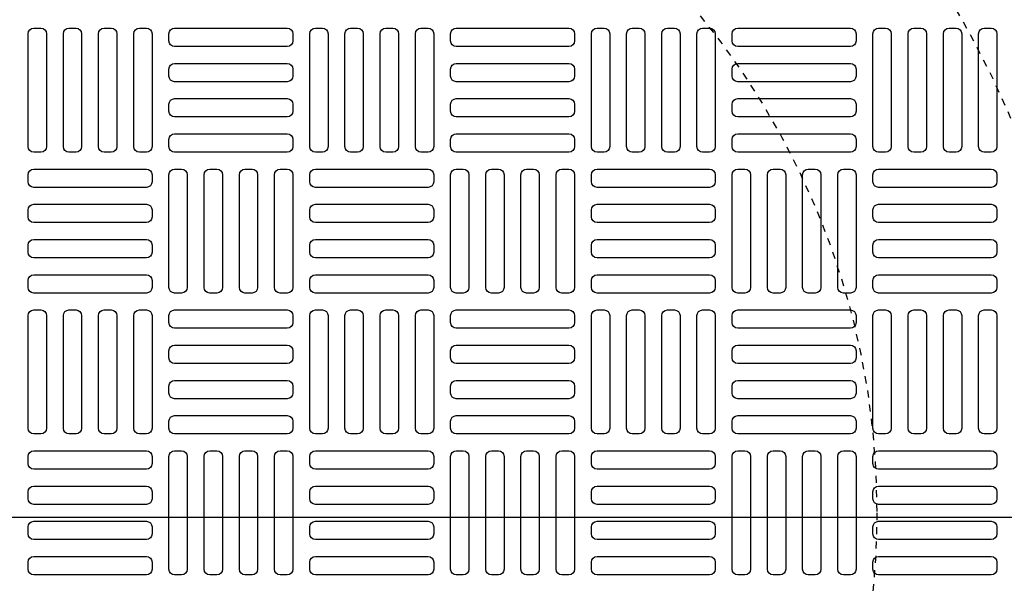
# Model space of a CAD drawing. Extents: x -285 to 5863, y 308 to 3178.
# Tile 471 of 622: x 1870 to 1884, y 1397 to 1405. Entities that reach past the tile are written whole.
import ezdxf

# ---------------------------------------------------------------- set-up
doc = ezdxf.new("R2010")
doc.units = 0
doc.header["$MEASUREMENT"] = 0
doc.linetypes.add('HIDDEN2', pattern=[0.28125, 0.1875, -0.09375])
doc.layers.get('DEFPOINTS').update_dxf_attribs({"linetype": 'CONTINUOUS'})
doc.layers.add('FREEZE-LINES', color=8, linetype='CONTINUOUS', plot=False)
for name, color, linetype in [('TANK-MANHOLE-COVER-40', 2, 'CONTINUOUS'), ('TANK-MANHOLE-COVER-HATCH-40', 252, 'CONTINUOUS'), ('TANK-SLOPE', 3, 'CONTINUOUS')]:
    doc.layers.add(name, color=color, linetype=linetype)

msp = doc.modelspace()

# ---------------------------------------------------------------- linework, layer by layer
at = {"layer": 'DEFPOINTS', "color": 8, "linetype": 'HIDDEN2', "ltscale": 0.125}
msp.add_circle((1871.12893, 1398.08307), 14, dxfattribs=at)
msp.add_circle((1871.12893, 1398.08307), 14, dxfattribs=at)
msp.add_circle((1871.12893, 1398.08307), 14, dxfattribs=at)
msp.add_circle((1871.12893, 1398.08307), 14, dxfattribs=at)
at = {"layer": 'DEFPOINTS', "color": 8, "linetype": 'HIDDEN2', "ltscale": 0.5}
msp.add_circle((1871.12893, 1398.08307), 11, dxfattribs=at)
msp.add_circle((1871.12893, 1398.08307), 11, dxfattribs=at)
msp.add_circle((1871.12893, 1398.08307), 11, dxfattribs=at)
msp.add_circle((1871.12893, 1398.08307), 11, dxfattribs=at)
at = {"layer": 'FREEZE-LINES', "linetype": 'Continuous'}
msp.add_line((2220, 1398.01839), (1176, 1398.01839), dxfattribs=at)
at = {"layer": 'TANK-MANHOLE-COVER-40', "color": 4, "linetype": 'Continuous'}
msp.add_circle((1871.1297, 1398.08307), 22.63902, dxfattribs=at)
at = {"layer": 'TANK-MANHOLE-COVER-40', "color": 1, "linetype": 'Continuous'}
msp.add_circle((1871.1297, 1398.08307), 22.44094, dxfattribs=at)
at = {"layer": 'TANK-MANHOLE-COVER-40', "color": 2, "linetype": 'Continuous'}
msp.add_circle((1871.1297, 1398.08307), 21.65354, dxfattribs=at)
at = {"layer": 'TANK-MANHOLE-COVER-HATCH-40', "linetype": 'Continuous', "flags": 128}
for points in [[(1870.3423, 1403.12244, -0.41421356), (1870.26356, 1403.20118), (1870.26356, 1404.77598, -0.41421356), (1870.3423, 1404.85472), (1870.44072, 1404.85472, -0.41421356), (1870.51946, 1404.77598), (1870.51946, 1403.20118, -0.41421356), (1870.44072, 1403.12244)], [(1870.83443, 1403.12244, -0.41421356), (1870.75568, 1403.20118), (1870.75568, 1404.77598, -0.41421356), (1870.83443, 1404.85472), (1870.93285, 1404.85472, -0.41421356), (1871.01159, 1404.77598), (1871.01159, 1403.20118, -0.41421356), (1870.93285, 1403.12244)], [(1871.32655, 1403.12244, -0.41421356), (1871.24781, 1403.20118), (1871.24781, 1404.77598, -0.41421356), (1871.32655, 1404.85472), (1871.42498, 1404.85472, -0.41421356), (1871.50372, 1404.77598), (1871.50372, 1403.20118, -0.41421356), (1871.42498, 1403.12244)], [(1871.81868, 1403.12244, -0.41421356), (1871.73994, 1403.20118), (1871.73994, 1404.77598, -0.41421356), (1871.81868, 1404.85472), (1871.9171, 1404.85472, -0.41421356), (1871.99584, 1404.77598), (1871.99584, 1403.20118, -0.41421356), (1871.9171, 1403.12244)], [(1873.96435, 1404.67756, -0.41421356), (1873.88561, 1404.59882), (1872.3108, 1404.59882, -0.41421356), (1872.23206, 1404.67756), (1872.23206, 1404.77598, -0.41421356), (1872.3108, 1404.85472), (1873.88561, 1404.85472, -0.41421356), (1873.96435, 1404.77598)], [(1874.27931, 1403.12244, -0.41421356), (1874.20057, 1403.20118), (1874.20057, 1404.77598, -0.41421356), (1874.27931, 1404.85472), (1874.37773, 1404.85472, -0.41421356), (1874.45647, 1404.77598), (1874.45647, 1403.20118, -0.41421356), (1874.37773, 1403.12244)], [(1874.77143, 1403.12244, -0.41421356), (1874.69269, 1403.20118), (1874.69269, 1404.77598, -0.41421356), (1874.77143, 1404.85472), (1874.86986, 1404.85472, -0.41421356), (1874.9486, 1404.77598), (1874.9486, 1403.20118, -0.41421356), (1874.86986, 1403.12244)], [(1875.26356, 1403.12244, -0.41421356), (1875.18482, 1403.20118), (1875.18482, 1404.77598, -0.41421356), (1875.26356, 1404.85472), (1875.36198, 1404.85472, -0.41421356), (1875.44072, 1404.77598), (1875.44072, 1403.20118, -0.41421356), (1875.36198, 1403.12244)], [(1875.75568, 1403.12244, -0.41421356), (1875.67694, 1403.20118), (1875.67694, 1404.77598, -0.41421356), (1875.75568, 1404.85472), (1875.85411, 1404.85472, -0.41421356), (1875.93285, 1404.77598), (1875.93285, 1403.20118, -0.41421356), (1875.85411, 1403.12244)], [(1877.90135, 1404.67756, -0.41421356), (1877.82261, 1404.59882), (1876.24781, 1404.59882, -0.41421356), (1876.16907, 1404.67756), (1876.16907, 1404.77598, -0.41421356), (1876.24781, 1404.85472), (1877.82261, 1404.85472, -0.41421356), (1877.90135, 1404.77598)], [(1878.21631, 1403.12244, -0.41421356), (1878.13757, 1403.20118), (1878.13757, 1404.77598, -0.41421356), (1878.21631, 1404.85472), (1878.31474, 1404.85472, -0.41421356), (1878.39348, 1404.77598), (1878.39348, 1403.20118, -0.41421356), (1878.31474, 1403.12244)], [(1878.70844, 1403.12244, -0.41421356), (1878.6297, 1403.20118), (1878.6297, 1404.77598, -0.41421356), (1878.70844, 1404.85472), (1878.80687, 1404.85472, -0.41421356), (1878.88561, 1404.77598), (1878.88561, 1403.20118, -0.41421356), (1878.80687, 1403.12244)], [(1879.20057, 1403.12244, -0.41421356), (1879.12183, 1403.20118), (1879.12183, 1404.77598, -0.41421356), (1879.20057, 1404.85472), (1879.29899, 1404.85472, -0.41421356), (1879.37773, 1404.77598), (1879.37773, 1403.20118, -0.41421356), (1879.29899, 1403.12244)], [(1879.69269, 1403.12244, -0.41421356), (1879.61395, 1403.20118), (1879.61395, 1404.77598, -0.41421356), (1879.69269, 1404.85472), (1879.79112, 1404.85472, -0.41421356), (1879.86986, 1404.77598), (1879.86986, 1403.20118, -0.41421356), (1879.79112, 1403.12244)], [(1881.83836, 1404.67756, -0.41421356), (1881.75962, 1404.59882), (1880.18482, 1404.59882, -0.41421356), (1880.10608, 1404.67756), (1880.10608, 1404.77598, -0.41421356), (1880.18482, 1404.85472), (1881.75962, 1404.85472, -0.41421356), (1881.83836, 1404.77598)], [(1882.15332, 1403.12244, -0.41421356), (1882.07458, 1403.20118), (1882.07458, 1404.77598, -0.41421356), (1882.15332, 1404.85472), (1882.25175, 1404.85472, -0.41421356), (1882.33049, 1404.77598), (1882.33049, 1403.20118, -0.41421356), (1882.25175, 1403.12244)], [(1882.64545, 1403.12244, -0.41421356), (1882.56671, 1403.20118), (1882.56671, 1404.77598, -0.41421356), (1882.64545, 1404.85472), (1882.74387, 1404.85472, -0.41421356), (1882.82261, 1404.77598), (1882.82261, 1403.20118, -0.41421356), (1882.74387, 1403.12244)], [(1883.13757, 1403.12244, -0.41421356), (1883.05883, 1403.20118), (1883.05883, 1404.77598, -0.41421356), (1883.13757, 1404.85472), (1883.236, 1404.85472, -0.41421356), (1883.31474, 1404.77598), (1883.31474, 1403.20118, -0.41421356), (1883.236, 1403.12244)], [(1883.6297, 1403.12244, -0.41421356), (1883.55096, 1403.20118), (1883.55096, 1404.77598, -0.41421356), (1883.6297, 1404.85472), (1883.72813, 1404.85472, -0.41421356), (1883.80687, 1404.77598), (1883.80687, 1403.20118, -0.41421356), (1883.72813, 1403.12244)], [(1873.96435, 1404.18543, -0.41421356), (1873.88561, 1404.10669), (1872.3108, 1404.10669, -0.41421356), (1872.23206, 1404.18543), (1872.23206, 1404.28385, -0.41421356), (1872.3108, 1404.36259), (1873.88561, 1404.36259, -0.41421356), (1873.96435, 1404.28385)], [(1877.90135, 1404.18543, -0.41421356), (1877.82261, 1404.10669), (1876.24781, 1404.10669, -0.41421356), (1876.16907, 1404.18543), (1876.16907, 1404.28385, -0.41421356), (1876.24781, 1404.36259), (1877.82261, 1404.36259, -0.41421356), (1877.90135, 1404.28385)], [(1881.83836, 1404.18543, -0.41421356), (1881.75962, 1404.10669), (1880.18482, 1404.10669, -0.41421356), (1880.10608, 1404.18543), (1880.10608, 1404.28385, -0.41421356), (1880.18482, 1404.36259), (1881.75962, 1404.36259, -0.41421356), (1881.83836, 1404.28385)], [(1873.96435, 1403.6933, -0.41421356), (1873.88561, 1403.61456), (1872.3108, 1403.61456, -0.41421356), (1872.23206, 1403.6933), (1872.23206, 1403.79173, -0.41421356), (1872.3108, 1403.87047), (1873.88561, 1403.87047, -0.41421356), (1873.96435, 1403.79173)], [(1877.90135, 1403.6933, -0.41421356), (1877.82261, 1403.61456), (1876.24781, 1403.61456, -0.41421356), (1876.16907, 1403.6933), (1876.16907, 1403.79173, -0.41421356), (1876.24781, 1403.87047), (1877.82261, 1403.87047, -0.41421356), (1877.90135, 1403.79173)], [(1881.83836, 1403.6933, -0.41421356), (1881.75962, 1403.61456), (1880.18482, 1403.61456, -0.41421356), (1880.10608, 1403.6933), (1880.10608, 1403.79173, -0.41421356), (1880.18482, 1403.87047), (1881.75962, 1403.87047, -0.41421356), (1881.83836, 1403.79173)], [(1873.96435, 1403.20118, -0.41421356), (1873.88561, 1403.12244), (1872.3108, 1403.12244, -0.41421356), (1872.23206, 1403.20118), (1872.23206, 1403.2996, -0.41421356), (1872.3108, 1403.37834), (1873.88561, 1403.37834, -0.41421356), (1873.96435, 1403.2996)], [(1877.90135, 1403.20118, -0.41421356), (1877.82261, 1403.12244), (1876.24781, 1403.12244, -0.41421356), (1876.16907, 1403.20118), (1876.16907, 1403.2996, -0.41421356), (1876.24781, 1403.37834), (1877.82261, 1403.37834, -0.41421356), (1877.90135, 1403.2996)], [(1881.83836, 1403.20118, -0.41421356), (1881.75962, 1403.12244), (1880.18482, 1403.12244, -0.41421356), (1880.10608, 1403.20118), (1880.10608, 1403.2996, -0.41421356), (1880.18482, 1403.37834), (1881.75962, 1403.37834, -0.41421356), (1881.83836, 1403.2996)], [(1870.26356, 1402.80748, -0.41421356), (1870.3423, 1402.88622), (1871.9171, 1402.88622, -0.41421356), (1871.99584, 1402.80748), (1871.99584, 1402.70905, -0.41421356), (1871.9171, 1402.63031), (1870.3423, 1402.63031, -0.41421356), (1870.26356, 1402.70905)], [(1872.3108, 1401.15393, -0.41421356), (1872.23206, 1401.23267), (1872.23206, 1402.80748, -0.41421356), (1872.3108, 1402.88622), (1872.40923, 1402.88622, -0.41421356), (1872.48797, 1402.80748), (1872.48797, 1401.23267, -0.41421356), (1872.40923, 1401.15393)], [(1872.80293, 1401.15393, -0.41421356), (1872.72419, 1401.23267), (1872.72419, 1402.80748, -0.41421356), (1872.80293, 1402.88622), (1872.90135, 1402.88622, -0.41421356), (1872.98009, 1402.80748), (1872.98009, 1401.23267, -0.41421356), (1872.90135, 1401.15393)], [(1873.29506, 1401.15393, -0.41421356), (1873.21631, 1401.23267), (1873.21631, 1402.80748, -0.41421356), (1873.29506, 1402.88622), (1873.39348, 1402.88622, -0.41421356), (1873.47222, 1402.80748), (1873.47222, 1401.23267, -0.41421356), (1873.39348, 1401.15393)], [(1873.78718, 1401.15393, -0.41421356), (1873.70844, 1401.23267), (1873.70844, 1402.80748, -0.41421356), (1873.78718, 1402.88622), (1873.88561, 1402.88622, -0.41421356), (1873.96435, 1402.80748), (1873.96435, 1401.23267, -0.41421356), (1873.88561, 1401.15393)], [(1874.20057, 1402.80748, -0.41421356), (1874.27931, 1402.88622), (1875.85411, 1402.88622, -0.41421356), (1875.93285, 1402.80748), (1875.93285, 1402.70905, -0.41421356), (1875.85411, 1402.63031), (1874.27931, 1402.63031, -0.41421356), (1874.20057, 1402.70905)], [(1876.24781, 1401.15393, -0.41421356), (1876.16907, 1401.23267), (1876.16907, 1402.80748, -0.41421356), (1876.24781, 1402.88622), (1876.34624, 1402.88622, -0.41421356), (1876.42498, 1402.80748), (1876.42498, 1401.23267, -0.41421356), (1876.34624, 1401.15393)], [(1876.73994, 1401.15393, -0.41421356), (1876.6612, 1401.23267), (1876.6612, 1402.80748, -0.41421356), (1876.73994, 1402.88622), (1876.83836, 1402.88622, -0.41421356), (1876.9171, 1402.80748), (1876.9171, 1401.23267, -0.41421356), (1876.83836, 1401.15393)], [(1877.23206, 1401.15393, -0.41421356), (1877.15332, 1401.23267), (1877.15332, 1402.80748, -0.41421356), (1877.23206, 1402.88622), (1877.33049, 1402.88622, -0.41421356), (1877.40923, 1402.80748), (1877.40923, 1401.23267, -0.41421356), (1877.33049, 1401.15393)], [(1877.72419, 1401.15393, -0.41421356), (1877.64545, 1401.23267), (1877.64545, 1402.80748, -0.41421356), (1877.72419, 1402.88622), (1877.82261, 1402.88622, -0.41421356), (1877.90135, 1402.80748), (1877.90135, 1401.23267, -0.41421356), (1877.82261, 1401.15393)], [(1878.13757, 1402.80748, -0.41421356), (1878.21631, 1402.88622), (1879.79112, 1402.88622, -0.41421356), (1879.86986, 1402.80748), (1879.86986, 1402.70905, -0.41421356), (1879.79112, 1402.63031), (1878.21631, 1402.63031, -0.41421356), (1878.13757, 1402.70905)], [(1880.18482, 1401.15393, -0.41421356), (1880.10608, 1401.23267), (1880.10608, 1402.80748, -0.41421356), (1880.18482, 1402.88622), (1880.28324, 1402.88622, -0.41421356), (1880.36198, 1402.80748), (1880.36198, 1401.23267, -0.41421356), (1880.28324, 1401.15393)], [(1880.67694, 1401.15393, -0.41421356), (1880.5982, 1401.23267), (1880.5982, 1402.80748, -0.41421356), (1880.67694, 1402.88622), (1880.77537, 1402.88622, -0.41421356), (1880.85411, 1402.80748), (1880.85411, 1401.23267, -0.41421356), (1880.77537, 1401.15393)], [(1881.16907, 1401.15393, -0.41421356), (1881.09033, 1401.23267), (1881.09033, 1402.80748, -0.41421356), (1881.16907, 1402.88622), (1881.2675, 1402.88622, -0.41421356), (1881.34624, 1402.80748), (1881.34624, 1401.23267, -0.41421356), (1881.2675, 1401.15393)], [(1881.6612, 1401.15393, -0.41421356), (1881.58246, 1401.23267), (1881.58246, 1402.80748, -0.41421356), (1881.6612, 1402.88622), (1881.75962, 1402.88622, -0.41421356), (1881.83836, 1402.80748), (1881.83836, 1401.23267, -0.41421356), (1881.75962, 1401.15393)], [(1882.07458, 1402.80748, -0.41421356), (1882.15332, 1402.88622), (1883.72813, 1402.88622, -0.41421356), (1883.80687, 1402.80748), (1883.80687, 1402.70905, -0.41421356), (1883.72813, 1402.63031), (1882.15332, 1402.63031, -0.41421356), (1882.07458, 1402.70905)], [(1870.26356, 1402.31535, -0.41421356), (1870.3423, 1402.39409), (1871.9171, 1402.39409, -0.41421356), (1871.99584, 1402.31535), (1871.99584, 1402.21693, -0.41421356), (1871.9171, 1402.13819), (1870.3423, 1402.13819, -0.41421356), (1870.26356, 1402.21693)], [(1874.20057, 1402.31535, -0.41421356), (1874.27931, 1402.39409), (1875.85411, 1402.39409, -0.41421356), (1875.93285, 1402.31535), (1875.93285, 1402.21693, -0.41421356), (1875.85411, 1402.13819), (1874.27931, 1402.13819, -0.41421356), (1874.20057, 1402.21693)], [(1878.13757, 1402.31535, -0.41421356), (1878.21631, 1402.39409), (1879.79112, 1402.39409, -0.41421356), (1879.86986, 1402.31535), (1879.86986, 1402.21693, -0.41421356), (1879.79112, 1402.13819), (1878.21631, 1402.13819, -0.41421356), (1878.13757, 1402.21693)], [(1882.07458, 1402.31535, -0.41421356), (1882.15332, 1402.39409), (1883.72813, 1402.39409, -0.41421356), (1883.80687, 1402.31535), (1883.80687, 1402.21693, -0.41421356), (1883.72813, 1402.13819), (1882.15332, 1402.13819, -0.41421356), (1882.07458, 1402.21693)], [(1870.26356, 1401.82322, -0.41421356), (1870.3423, 1401.90197), (1871.9171, 1401.90197, -0.41421356), (1871.99584, 1401.82322), (1871.99584, 1401.7248, -0.41421356), (1871.9171, 1401.64606), (1870.3423, 1401.64606, -0.41421356), (1870.26356, 1401.7248)], [(1874.20057, 1401.82322, -0.41421356), (1874.27931, 1401.90197), (1875.85411, 1401.90197, -0.41421356), (1875.93285, 1401.82322), (1875.93285, 1401.7248, -0.41421356), (1875.85411, 1401.64606), (1874.27931, 1401.64606, -0.41421356), (1874.20057, 1401.7248)], [(1878.13757, 1401.82322, -0.41421356), (1878.21631, 1401.90197), (1879.79112, 1401.90197, -0.41421356), (1879.86986, 1401.82322), (1879.86986, 1401.7248, -0.41421356), (1879.79112, 1401.64606), (1878.21631, 1401.64606, -0.41421356), (1878.13757, 1401.7248)], [(1882.07458, 1401.82322, -0.41421356), (1882.15332, 1401.90197), (1883.72813, 1401.90197, -0.41421356), (1883.80687, 1401.82322), (1883.80687, 1401.7248, -0.41421356), (1883.72813, 1401.64606), (1882.15332, 1401.64606, -0.41421356), (1882.07458, 1401.7248)], [(1870.26356, 1401.3311, -0.41421356), (1870.3423, 1401.40984), (1871.9171, 1401.40984, -0.41421356), (1871.99584, 1401.3311), (1871.99584, 1401.23267, -0.41421356), (1871.9171, 1401.15393), (1870.3423, 1401.15393, -0.41421356), (1870.26356, 1401.23267)], [(1874.20057, 1401.3311, -0.41421356), (1874.27931, 1401.40984), (1875.85411, 1401.40984, -0.41421356), (1875.93285, 1401.3311), (1875.93285, 1401.23267, -0.41421356), (1875.85411, 1401.15393), (1874.27931, 1401.15393, -0.41421356), (1874.20057, 1401.23267)], [(1878.13757, 1401.3311, -0.41421356), (1878.21631, 1401.40984), (1879.79112, 1401.40984, -0.41421356), (1879.86986, 1401.3311), (1879.86986, 1401.23267, -0.41421356), (1879.79112, 1401.15393), (1878.21631, 1401.15393, -0.41421356), (1878.13757, 1401.23267)], [(1882.07458, 1401.3311, -0.41421356), (1882.15332, 1401.40984), (1883.72813, 1401.40984, -0.41421356), (1883.80687, 1401.3311), (1883.80687, 1401.23267, -0.41421356), (1883.72813, 1401.15393), (1882.15332, 1401.15393, -0.41421356), (1882.07458, 1401.23267)], [(1870.3423, 1399.18543, -0.41421356), (1870.26356, 1399.26417), (1870.26356, 1400.83897, -0.41421356), (1870.3423, 1400.91771), (1870.44072, 1400.91771, -0.41421356), (1870.51946, 1400.83897), (1870.51946, 1399.26417, -0.41421356), (1870.44072, 1399.18543)], [(1870.83443, 1399.18543, -0.41421356), (1870.75568, 1399.26417), (1870.75568, 1400.83897, -0.41421356), (1870.83443, 1400.91771), (1870.93285, 1400.91771, -0.41421356), (1871.01159, 1400.83897), (1871.01159, 1399.26417, -0.41421356), (1870.93285, 1399.18543)], [(1871.32655, 1399.18543, -0.41421356), (1871.24781, 1399.26417), (1871.24781, 1400.83897, -0.41421356), (1871.32655, 1400.91771), (1871.42498, 1400.91771, -0.41421356), (1871.50372, 1400.83897), (1871.50372, 1399.26417, -0.41421356), (1871.42498, 1399.18543)], [(1871.81868, 1399.18543, -0.41421356), (1871.73994, 1399.26417), (1871.73994, 1400.83897, -0.41421356), (1871.81868, 1400.91771), (1871.9171, 1400.91771, -0.41421356), (1871.99584, 1400.83897), (1871.99584, 1399.26417, -0.41421356), (1871.9171, 1399.18543)], [(1873.96435, 1400.74055, -0.41421356), (1873.88561, 1400.66181), (1872.3108, 1400.66181, -0.41421356), (1872.23206, 1400.74055), (1872.23206, 1400.83897, -0.41421356), (1872.3108, 1400.91771), (1873.88561, 1400.91771, -0.41421356), (1873.96435, 1400.83897)], [(1874.27931, 1399.18543, -0.41421356), (1874.20057, 1399.26417), (1874.20057, 1400.83897, -0.41421356), (1874.27931, 1400.91771), (1874.37773, 1400.91771, -0.41421356), (1874.45647, 1400.83897), (1874.45647, 1399.26417, -0.41421356), (1874.37773, 1399.18543)], [(1874.77143, 1399.18543, -0.41421356), (1874.69269, 1399.26417), (1874.69269, 1400.83897, -0.41421356), (1874.77143, 1400.91771), (1874.86986, 1400.91771, -0.41421356), (1874.9486, 1400.83897), (1874.9486, 1399.26417, -0.41421356), (1874.86986, 1399.18543)], [(1875.26356, 1399.18543, -0.41421356), (1875.18482, 1399.26417), (1875.18482, 1400.83897, -0.41421356), (1875.26356, 1400.91771), (1875.36198, 1400.91771, -0.41421356), (1875.44072, 1400.83897), (1875.44072, 1399.26417, -0.41421356), (1875.36198, 1399.18543)], [(1875.75568, 1399.18543, -0.41421356), (1875.67694, 1399.26417), (1875.67694, 1400.83897, -0.41421356), (1875.75568, 1400.91771), (1875.85411, 1400.91771, -0.41421356), (1875.93285, 1400.83897), (1875.93285, 1399.26417, -0.41421356), (1875.85411, 1399.18543)], [(1877.90135, 1400.74055, -0.41421356), (1877.82261, 1400.66181), (1876.24781, 1400.66181, -0.41421356), (1876.16907, 1400.74055), (1876.16907, 1400.83897, -0.41421356), (1876.24781, 1400.91771), (1877.82261, 1400.91771, -0.41421356), (1877.90135, 1400.83897)], [(1878.21631, 1399.18543, -0.41421356), (1878.13757, 1399.26417), (1878.13757, 1400.83897, -0.41421356), (1878.21631, 1400.91771), (1878.31474, 1400.91771, -0.41421356), (1878.39348, 1400.83897), (1878.39348, 1399.26417, -0.41421356), (1878.31474, 1399.18543)], [(1878.70844, 1399.18543, -0.41421356), (1878.6297, 1399.26417), (1878.6297, 1400.83897, -0.41421356), (1878.70844, 1400.91771), (1878.80687, 1400.91771, -0.41421356), (1878.88561, 1400.83897), (1878.88561, 1399.26417, -0.41421356), (1878.80687, 1399.18543)], [(1879.20057, 1399.18543, -0.41421356), (1879.12183, 1399.26417), (1879.12183, 1400.83897, -0.41421356), (1879.20057, 1400.91771), (1879.29899, 1400.91771, -0.41421356), (1879.37773, 1400.83897), (1879.37773, 1399.26417, -0.41421356), (1879.29899, 1399.18543)], [(1879.69269, 1399.18543, -0.41421356), (1879.61395, 1399.26417), (1879.61395, 1400.83897, -0.41421356), (1879.69269, 1400.91771), (1879.79112, 1400.91771, -0.41421356), (1879.86986, 1400.83897), (1879.86986, 1399.26417, -0.41421356), (1879.79112, 1399.18543)], [(1881.83836, 1400.74055, -0.41421356), (1881.75962, 1400.66181), (1880.18482, 1400.66181, -0.41421356), (1880.10608, 1400.74055), (1880.10608, 1400.83897, -0.41421356), (1880.18482, 1400.91771), (1881.75962, 1400.91771, -0.41421356), (1881.83836, 1400.83897)], [(1882.15332, 1399.18543, -0.41421356), (1882.07458, 1399.26417), (1882.07458, 1400.83897, -0.41421356), (1882.15332, 1400.91771), (1882.25175, 1400.91771, -0.41421356), (1882.33049, 1400.83897), (1882.33049, 1399.26417, -0.41421356), (1882.25175, 1399.18543)], [(1882.64545, 1399.18543, -0.41421356), (1882.56671, 1399.26417), (1882.56671, 1400.83897, -0.41421356), (1882.64545, 1400.91771), (1882.74387, 1400.91771, -0.41421356), (1882.82261, 1400.83897), (1882.82261, 1399.26417, -0.41421356), (1882.74387, 1399.18543)], [(1883.13757, 1399.18543, -0.41421356), (1883.05883, 1399.26417), (1883.05883, 1400.83897, -0.41421356), (1883.13757, 1400.91771), (1883.236, 1400.91771, -0.41421356), (1883.31474, 1400.83897), (1883.31474, 1399.26417, -0.41421356), (1883.236, 1399.18543)], [(1883.6297, 1399.18543, -0.41421356), (1883.55096, 1399.26417), (1883.55096, 1400.83897, -0.41421356), (1883.6297, 1400.91771), (1883.72813, 1400.91771, -0.41421356), (1883.80687, 1400.83897), (1883.80687, 1399.26417, -0.41421356), (1883.72813, 1399.18543)], [(1873.96435, 1400.24842, -0.41421356), (1873.88561, 1400.16968), (1872.3108, 1400.16968, -0.41421356), (1872.23206, 1400.24842), (1872.23206, 1400.34685, -0.41421356), (1872.3108, 1400.42559), (1873.88561, 1400.42559, -0.41421356), (1873.96435, 1400.34685)], [(1877.90135, 1400.24842, -0.41421356), (1877.82261, 1400.16968), (1876.24781, 1400.16968, -0.41421356), (1876.16907, 1400.24842), (1876.16907, 1400.34685, -0.41421356), (1876.24781, 1400.42559), (1877.82261, 1400.42559, -0.41421356), (1877.90135, 1400.34685)], [(1881.83836, 1400.24842, -0.41421356), (1881.75962, 1400.16968), (1880.18482, 1400.16968, -0.41421356), (1880.10608, 1400.24842), (1880.10608, 1400.34685, -0.41421356), (1880.18482, 1400.42559), (1881.75962, 1400.42559, -0.41421356), (1881.83836, 1400.34685)], [(1873.96435, 1399.7563, -0.41421356), (1873.88561, 1399.67756), (1872.3108, 1399.67756, -0.41421356), (1872.23206, 1399.7563), (1872.23206, 1399.85472, -0.41421356), (1872.3108, 1399.93346), (1873.88561, 1399.93346, -0.41421356), (1873.96435, 1399.85472)], [(1877.90135, 1399.7563, -0.41421356), (1877.82261, 1399.67756), (1876.24781, 1399.67756, -0.41421356), (1876.16907, 1399.7563), (1876.16907, 1399.85472, -0.41421356), (1876.24781, 1399.93346), (1877.82261, 1399.93346, -0.41421356), (1877.90135, 1399.85472)], [(1881.83836, 1399.7563, -0.41421356), (1881.75962, 1399.67756), (1880.18482, 1399.67756, -0.41421356), (1880.10608, 1399.7563), (1880.10608, 1399.85472, -0.41421356), (1880.18482, 1399.93346), (1881.75962, 1399.93346, -0.41421356), (1881.83836, 1399.85472)], [(1873.96435, 1399.26417, -0.41421356), (1873.88561, 1399.18543), (1872.3108, 1399.18543, -0.41421356), (1872.23206, 1399.26417), (1872.23206, 1399.36259, -0.41421356), (1872.3108, 1399.44134), (1873.88561, 1399.44134, -0.41421356), (1873.96435, 1399.36259)], [(1877.90135, 1399.26417, -0.41421356), (1877.82261, 1399.18543), (1876.24781, 1399.18543, -0.41421356), (1876.16907, 1399.26417), (1876.16907, 1399.36259, -0.41421356), (1876.24781, 1399.44134), (1877.82261, 1399.44134, -0.41421356), (1877.90135, 1399.36259)], [(1881.83836, 1399.26417, -0.41421356), (1881.75962, 1399.18543), (1880.18482, 1399.18543, -0.41421356), (1880.10608, 1399.26417), (1880.10608, 1399.36259, -0.41421356), (1880.18482, 1399.44134), (1881.75962, 1399.44134, -0.41421356), (1881.83836, 1399.36259)], [(1870.26356, 1398.87047, -0.41421356), (1870.3423, 1398.94921), (1871.9171, 1398.94921, -0.41421356), (1871.99584, 1398.87047), (1871.99584, 1398.77204, -0.41421356), (1871.9171, 1398.6933), (1870.3423, 1398.6933, -0.41421356), (1870.26356, 1398.77204)], [(1872.3108, 1397.21693, -0.41421356), (1872.23206, 1397.29567), (1872.23206, 1398.87047, -0.41421356), (1872.3108, 1398.94921), (1872.40923, 1398.94921, -0.41421356), (1872.48797, 1398.87047), (1872.48797, 1397.29567, -0.41421356), (1872.40923, 1397.21693)], [(1872.80293, 1397.21693, -0.41421356), (1872.72419, 1397.29567), (1872.72419, 1398.87047, -0.41421356), (1872.80293, 1398.94921), (1872.90135, 1398.94921, -0.41421356), (1872.98009, 1398.87047), (1872.98009, 1397.29567, -0.41421356), (1872.90135, 1397.21693)], [(1873.29506, 1397.21693, -0.41421356), (1873.21631, 1397.29567), (1873.21631, 1398.87047, -0.41421356), (1873.29506, 1398.94921), (1873.39348, 1398.94921, -0.41421356), (1873.47222, 1398.87047), (1873.47222, 1397.29567, -0.41421356), (1873.39348, 1397.21693)], [(1873.78718, 1397.21693, -0.41421356), (1873.70844, 1397.29567), (1873.70844, 1398.87047, -0.41421356), (1873.78718, 1398.94921), (1873.88561, 1398.94921, -0.41421356), (1873.96435, 1398.87047), (1873.96435, 1397.29567, -0.41421356), (1873.88561, 1397.21693)], [(1874.20057, 1398.87047, -0.41421356), (1874.27931, 1398.94921), (1875.85411, 1398.94921, -0.41421356), (1875.93285, 1398.87047), (1875.93285, 1398.77204, -0.41421356), (1875.85411, 1398.6933), (1874.27931, 1398.6933, -0.41421356), (1874.20057, 1398.77204)], [(1876.24781, 1397.21693, -0.41421356), (1876.16907, 1397.29567), (1876.16907, 1398.87047, -0.41421356), (1876.24781, 1398.94921), (1876.34624, 1398.94921, -0.41421356), (1876.42498, 1398.87047), (1876.42498, 1397.29567, -0.41421356), (1876.34624, 1397.21693)], [(1876.73994, 1397.21693, -0.41421356), (1876.6612, 1397.29567), (1876.6612, 1398.87047, -0.41421356), (1876.73994, 1398.94921), (1876.83836, 1398.94921, -0.41421356), (1876.9171, 1398.87047), (1876.9171, 1397.29567, -0.41421356), (1876.83836, 1397.21693)], [(1877.23206, 1397.21693, -0.41421356), (1877.15332, 1397.29567), (1877.15332, 1398.87047, -0.41421356), (1877.23206, 1398.94921), (1877.33049, 1398.94921, -0.41421356), (1877.40923, 1398.87047), (1877.40923, 1397.29567, -0.41421356), (1877.33049, 1397.21693)], [(1877.72419, 1397.21693, -0.41421356), (1877.64545, 1397.29567), (1877.64545, 1398.87047, -0.41421356), (1877.72419, 1398.94921), (1877.82261, 1398.94921, -0.41421356), (1877.90135, 1398.87047), (1877.90135, 1397.29567, -0.41421356), (1877.82261, 1397.21693)], [(1878.13757, 1398.87047, -0.41421356), (1878.21631, 1398.94921), (1879.79112, 1398.94921, -0.41421356), (1879.86986, 1398.87047), (1879.86986, 1398.77204, -0.41421356), (1879.79112, 1398.6933), (1878.21631, 1398.6933, -0.41421356), (1878.13757, 1398.77204)], [(1880.18482, 1397.21693, -0.41421356), (1880.10608, 1397.29567), (1880.10608, 1398.87047, -0.41421356), (1880.18482, 1398.94921), (1880.28324, 1398.94921, -0.41421356), (1880.36198, 1398.87047), (1880.36198, 1397.29567, -0.41421356), (1880.28324, 1397.21693)], [(1880.67694, 1397.21693, -0.41421356), (1880.5982, 1397.29567), (1880.5982, 1398.87047, -0.41421356), (1880.67694, 1398.94921), (1880.77537, 1398.94921, -0.41421356), (1880.85411, 1398.87047), (1880.85411, 1397.29567, -0.41421356), (1880.77537, 1397.21693)], [(1881.16907, 1397.21693, -0.41421356), (1881.09033, 1397.29567), (1881.09033, 1398.87047, -0.41421356), (1881.16907, 1398.94921), (1881.2675, 1398.94921, -0.41421356), (1881.34624, 1398.87047), (1881.34624, 1397.29567, -0.41421356), (1881.2675, 1397.21693)], [(1881.6612, 1397.21693, -0.41421356), (1881.58246, 1397.29567), (1881.58246, 1398.87047, -0.41421356), (1881.6612, 1398.94921), (1881.75962, 1398.94921, -0.41421356), (1881.83836, 1398.87047), (1881.83836, 1397.29567, -0.41421356), (1881.75962, 1397.21693)], [(1882.07458, 1398.87047, -0.41421356), (1882.15332, 1398.94921), (1883.72813, 1398.94921, -0.41421356), (1883.80687, 1398.87047), (1883.80687, 1398.77204, -0.41421356), (1883.72813, 1398.6933), (1882.15332, 1398.6933, -0.41421356), (1882.07458, 1398.77204)], [(1870.26356, 1398.37834, -0.41421356), (1870.3423, 1398.45708), (1871.9171, 1398.45708, -0.41421356), (1871.99584, 1398.37834), (1871.99584, 1398.27992, -0.41421356), (1871.9171, 1398.20118), (1870.3423, 1398.20118, -0.41421356), (1870.26356, 1398.27992)], [(1874.20057, 1398.37834, -0.41421356), (1874.27931, 1398.45708), (1875.85411, 1398.45708, -0.41421356), (1875.93285, 1398.37834), (1875.93285, 1398.27992, -0.41421356), (1875.85411, 1398.20118), (1874.27931, 1398.20118, -0.41421356), (1874.20057, 1398.27992)], [(1878.13757, 1398.37834, -0.41421356), (1878.21631, 1398.45708), (1879.79112, 1398.45708, -0.41421356), (1879.86986, 1398.37834), (1879.86986, 1398.27992, -0.41421356), (1879.79112, 1398.20118), (1878.21631, 1398.20118, -0.41421356), (1878.13757, 1398.27992)], [(1882.07458, 1398.37834, -0.41421356), (1882.15332, 1398.45708), (1883.72813, 1398.45708, -0.41421356), (1883.80687, 1398.37834), (1883.80687, 1398.27992, -0.41421356), (1883.72813, 1398.20118), (1882.15332, 1398.20118, -0.41421356), (1882.07458, 1398.27992)], [(1870.26356, 1397.88622, -0.41421356), (1870.3423, 1397.96496), (1871.9171, 1397.96496, -0.41421356), (1871.99584, 1397.88622), (1871.99584, 1397.78779, -0.41421356), (1871.9171, 1397.70905), (1870.3423, 1397.70905, -0.41421356), (1870.26356, 1397.78779)], [(1874.20057, 1397.88622, -0.41421356), (1874.27931, 1397.96496), (1875.85411, 1397.96496, -0.41421356), (1875.93285, 1397.88622), (1875.93285, 1397.78779, -0.41421356), (1875.85411, 1397.70905), (1874.27931, 1397.70905, -0.41421356), (1874.20057, 1397.78779)], [(1878.13757, 1397.88622, -0.41421356), (1878.21631, 1397.96496), (1879.79112, 1397.96496, -0.41421356), (1879.86986, 1397.88622), (1879.86986, 1397.78779, -0.41421356), (1879.79112, 1397.70905), (1878.21631, 1397.70905, -0.41421356), (1878.13757, 1397.78779)], [(1882.07458, 1397.88622, -0.41421356), (1882.15332, 1397.96496), (1883.72813, 1397.96496, -0.41421356), (1883.80687, 1397.88622), (1883.80687, 1397.78779, -0.41421356), (1883.72813, 1397.70905), (1882.15332, 1397.70905, -0.41421356), (1882.07458, 1397.78779)], [(1870.26356, 1397.39409, -0.41421356), (1870.3423, 1397.47283), (1871.9171, 1397.47283, -0.41421356), (1871.99584, 1397.39409), (1871.99584, 1397.29567, -0.41421356), (1871.9171, 1397.21693), (1870.3423, 1397.21693, -0.41421356), (1870.26356, 1397.29567)], [(1874.20057, 1397.39409, -0.41421356), (1874.27931, 1397.47283), (1875.85411, 1397.47283, -0.41421356), (1875.93285, 1397.39409), (1875.93285, 1397.29567, -0.41421356), (1875.85411, 1397.21693), (1874.27931, 1397.21693, -0.41421356), (1874.20057, 1397.29567)], [(1878.13757, 1397.39409, -0.41421356), (1878.21631, 1397.47283), (1879.79112, 1397.47283, -0.41421356), (1879.86986, 1397.39409), (1879.86986, 1397.29567, -0.41421356), (1879.79112, 1397.21693), (1878.21631, 1397.21693, -0.41421356), (1878.13757, 1397.29567)], [(1882.07458, 1397.39409, -0.41421356), (1882.15332, 1397.47283), (1883.72813, 1397.47283, -0.41421356), (1883.80687, 1397.39409), (1883.80687, 1397.29567, -0.41421356), (1883.72813, 1397.21693), (1882.15332, 1397.21693, -0.41421356), (1882.07458, 1397.29567)]]:
    msp.add_lwpolyline(points, format="xyb", close=True, dxfattribs=at)
at = {"layer": 'TANK-SLOPE'}
msp.add_lwpolyline([(1870.54323, 1432.65324, -1.01702303), (1870.54385, 1363.38507), (1870.54323, 1363.38508)], format="xyb", dxfattribs=at)

doc.saveas('drawing.dxf')
